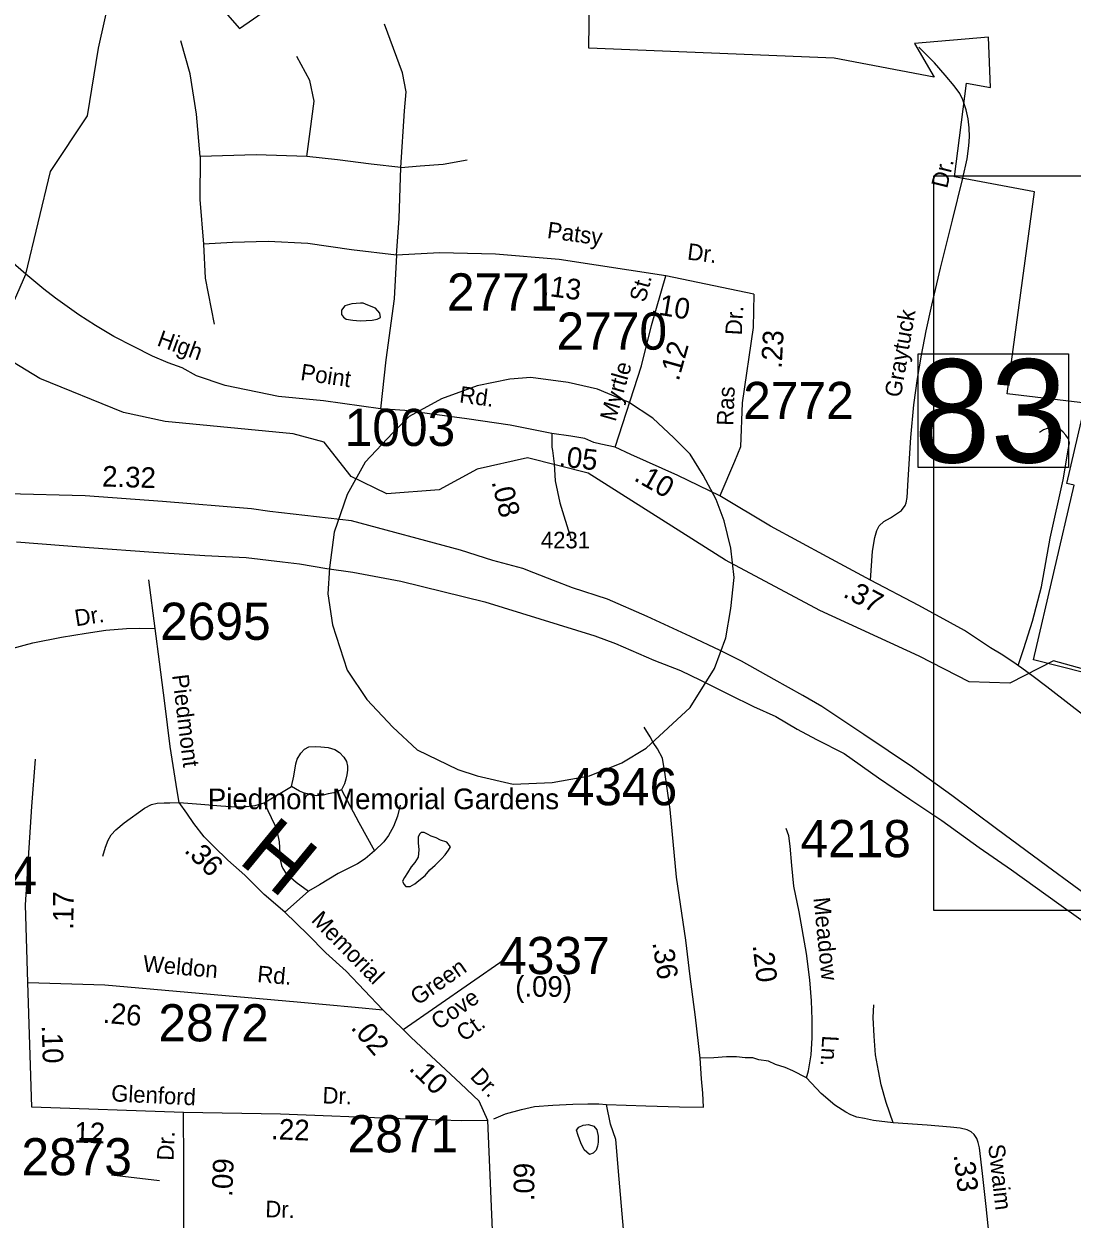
# Model space of a CAD drawing. Extents: x 1551653 to 1702041, y 811336 to 920032.
# Drawn here: x 1661225 to 1665390, y 838033 to 842781 of the extents above; entities that cross this region are included whole.
import ezdxf

# ---------------------------------------------------------------- set-up
doc = ezdxf.new("R2010")
doc.units = 0
for name, color, linetype in [('Old_Level_10', 7, 'Continuous'), ('Old_Level_11', 7, 'Continuous'), ('Old_Level_17', 7, 'Continuous'), ('Old_Level_22', 7, 'Continuous'), ('Old_Level_28', 7, 'Continuous'), ('Old_Level_3', 7, 'Continuous'), ('Old_Level_31', 7, 'Continuous'), ('Old_Level_32', 7, 'Continuous'), ('Old_Level_35', 7, 'Continuous'), ('Old_Level_49', 7, 'Continuous'), ('Old_Level_50', 7, 'Continuous'), ('Old_Level_59', 7, 'Continuous'), ('Old_Level_62', 7, 'Continuous'), ('Old_Level_8', 7, 'Continuous')]:
    doc.layers.add(name, color=color, linetype=linetype)

msp = doc.modelspace()

# ---------------------------------------------------------------- linework, layer by layer
at = {"layer": 'Old_Level_11'}
msp.add_line((1661572.418, 838208.151), (1661763.875, 838186.381), dxfattribs=at)
at = {"layer": 'Old_Level_28'}
for points in [[(1665501.856, 839280.451), (1665292.861, 839433.778), (1665089.981, 839582.977), (1664912.789, 839716.044), (1664755.598, 839828.898), (1664562.518, 839958.088), (1664395.284, 840069.141), (1664319.546, 840113.504), (1664205.96, 840176.243), (1664076.367, 840248.914), (1663992.197, 840292.047), (1663873.074, 840348.093), (1663701.788, 840427.214), (1663544.105, 840496.052), (1663404.192, 840540.605), (1663328.811, 840569.724), (1663251.34, 840601.084), (1663207.449, 840617.383), (1663087.691, 840649.57), (1662960.05, 840690.183), (1662526.826, 840806.473), (1662201.57, 840843.804), (1662129.195, 840855.242), (1661774.941, 840883.835), (1661467.537, 840906.435), (1661159.736, 840914.29)], [(1661195.036, 840723.33), (1661484.656, 840701.032), (1661739.633, 840682.483), (1661943.471, 840669.336), (1662108.45, 840661.393), (1662251.861, 840644.312), (1662319.725, 840635.93), (1662428.423, 840617.357), (1662532.379, 840602.639), (1662722.344, 840567.247), (1663056.52, 840485.49), (1663494.121, 840350.689), (1663575.948, 840320.21), (1663728.224, 840253.912), (1663834.428, 840211.934), (1663914.12, 840173.935), (1664027.987, 840116.953), (1664124.527, 840069.88), (1664212.242, 840029.959), (1664298.065, 839979.589), (1664374.54, 839938.572), (1664483.945, 839882.642), (1664621.451, 839785.798), (1664744.798, 839701.047), (1664872.143, 839616.218), (1665021.451, 839509.329), (1665148.918, 839420.694), (1665338.074, 839285.579), (1665521.108, 839154.395)]]:
    msp.add_lwpolyline(points, dxfattribs=at)
at = {"layer": 'Old_Level_3'}
for points in [[(1671676.755, 839259.117), (1664840.237, 839259.117), (1664840.237, 842177.718), (1671676.755, 842177.718), (1671676.755, 839259.117)], [(1663168.559, 839761.439), (1663323.559, 839767.897), (1663472.101, 839793.73), (1663601.267, 839845.397), (1663698.142, 839903.522), (1663872.518, 840064.98), (1663969.392, 840219.98), (1664014.601, 840342.688), (1664033.976, 840458.939), (1664046.892, 840581.647), (1664033.976, 840697.897), (1664008.142, 840807.689), (1663975.851, 840891.647), (1663924.184, 840988.522), (1663872.518, 841072.48), (1663807.934, 841137.063), (1663723.975, 841214.564), (1663627.101, 841279.147), (1663504.392, 841330.814), (1663388.142, 841356.647), (1663239.601, 841376.022), (1663155.642, 841369.564), (1663026.475, 841343.73), (1662884.392, 841292.064), (1662755.226, 841221.022), (1662690.642, 841156.438), (1662580.85, 841040.188), (1662509.809, 840911.022), (1662458.142, 840762.48), (1662438.767, 840620.397), (1662432.309, 840517.064), (1662451.684, 840394.356), (1662509.809, 840213.522), (1662587.309, 840097.272), (1662690.642, 839987.481), (1662787.517, 839897.063), (1662948.975, 839819.563), (1663026.475, 839793.73), (1663168.559, 839761.439)]]:
    msp.add_lwpolyline(points, dxfattribs=at)
at = {"layer": 'Old_Level_31'}
for p, q in [((1661232.624, 841786.544), (1661232.624, 841786.544)), ((1663302.94, 841038.191), (1663302.94, 841038.191))]:
    msp.add_line(p, q, dxfattribs=at)
msp.add_lwpolyline([(1664778.123, 841471.114), (1665376.511, 841471.114), (1665376.511, 841019.208), (1664778.123, 841019.208), (1664778.123, 841471.114)], dxfattribs=at)
at = {"layer": 'Old_Level_32'}
for p, q in [((1664125.869, 841707.133), (1663775.242, 841780.428)), ((1662731.704, 838785.922), (1663133.484, 839064.902)), ((1661255.532, 838477.377), (1661240.515, 838973.359)), ((1662731.704, 838785.922), (1662650.691, 838863.72)), ((1661858.599, 838456.385), (1661255.532, 838477.377)), ((1663090.294, 837920.428), (1663067.806, 838425.217))]:
    msp.add_line(p, q, dxfattribs=at)
for points in [[(1663322.543, 841153.828), (1663156.755, 841187.245), (1662984.384, 841212.477), (1662738.731, 841245.883), (1662641.532, 841251.738), (1662414.885, 841284.145), (1662235.853, 841301.301), (1662024.442, 841345.144), (1661910.167, 841383.269), (1661853.462, 841414.673), (1661797.641, 841434.817), (1661735.745, 841461.287), (1661660.083, 841499.643), (1661582.461, 841540.043), (1661509.299, 841583.15), (1661442.911, 841624.922), (1661387.301, 841665.273), (1661349.611, 841691.25), (1661303.725, 841727.602), (1661232.624, 841786.544), (1661102.892, 841898.773)], [(1663775.242, 841780.428), (1663351.382, 841844.839), (1663098.398, 841867.05)], [(1663573.862, 841099.558), (1663679.654, 841423.273), (1663718.482, 841582.609), (1663775.242, 841780.428)], [(1664125.869, 841707.133), (1664122.303, 841574.836), (1664079.591, 841275.597), (1664071.826, 841100.717), (1664048.529, 841042.424), (1663990.285, 840906.406)], [(1663322.543, 841153.828), (1663322.248, 841099.806), (1663325.761, 841087.087), (1663332.181, 841033.947)], [(1663573.862, 841099.558), (1663517.574, 841112.181), (1663489.68, 841118.152), (1663453.873, 841133.871), (1663398.639, 841143.402), (1663322.543, 841153.828)], [(1663990.285, 840906.406), (1663823.628, 840987.439), (1663636.713, 841070.965), (1663573.862, 841099.558)], [(1663332.181, 841033.947), (1663335.787, 840966.122), (1663354.833, 840878.435), (1663398.639, 840737.374)], [(1665657.417, 839855.601), (1665611.528, 839891.752), (1665575.682, 839920.096), (1665506.069, 839980.342), (1665390.799, 840068.93), (1665289.204, 840147.714), (1665235.867, 840188.377), (1665190.149, 840221.416), (1665154.591, 840246.83), (1665108.873, 840277.327), (1665065.695, 840302.741), (1664962.727, 840371.581), (1664781.441, 840470.715), (1664588.584, 840571.285), (1664417.18, 840664.215), (1664192.122, 840785.451), (1663990.285, 840906.406)], [(1662650.691, 838863.72), (1662505.757, 839018.546), (1662424.185, 839091.042), (1662352.614, 839163.332), (1662261.167, 839252.036), (1662179.75, 839322.328), (1662102.267, 839398.942), (1662034.655, 839459.348), (1661978.927, 839513.508), (1661941.286, 839551.894), (1661899.521, 839603.968), (1661871.762, 839646.156), (1661842.005, 839688.38), (1661834.334, 839734.361), (1661805.499, 839910.64), (1661784.58, 840082.759), (1661763.498, 840246.673), (1661746.375, 840378.894), (1661721.5, 840572.903)], [(1664334.414, 838593.751), (1664280.634, 838621.938), (1664249.904, 838634.75), (1664211.49, 838647.562), (1664183.32, 838660.375), (1664144.906, 838665.499), (1664121.858, 838673.187), (1664090.983, 838673.176), (1664056.846, 838677.27), (1664016.433, 838677.69), (1663966.932, 838673.894), (1663911.935, 838672.601), (1663893.48, 838835.11), (1663872.083, 838996.282), (1663855.133, 839140.444), (1663818.408, 839392.023), (1663792.983, 839660.562), (1663773.208, 839799.071), (1663761.908, 839864.086), (1663742.132, 839900.834), (1663725.183, 839926.274), (1663713.883, 839948.888), (1663688.935, 839987.718)], [(1661240.515, 838973.359), (1661231.473, 839281.765), (1661255.532, 839672.241), (1661270.549, 839860.113)], [(1664334.414, 838593.751), (1664342.469, 838621.64), (1664352.771, 838685.466), (1664357.151, 838753.412), (1664357.613, 838825.442), (1664354.116, 838899.553), (1664347.426, 838983.933), (1664335.327, 839087.633), (1664305.642, 839254.103), (1664283.988, 839355.212), (1664276.77, 839438.267), (1664269.553, 839514.1), (1664264.195, 839555.93), (1664254.211, 839585.167)], [(1661240.515, 838973.359), (1661546.917, 838962.969), (1661875.512, 838934.297), (1662311.157, 838895.632), (1662540.849, 838874.356), (1662650.691, 838863.72)], [(1663067.806, 838425.217), (1663034.132, 838501.564), (1662960.136, 838572.079), (1662763.942, 838754.963), (1662731.704, 838785.922)], [(1665063.996, 837929.42), (1665048.914, 838083.41), (1665033.75, 838213.587), (1665022.212, 838315.476), (1665016.457, 838337.602), (1665011.569, 838353.111), (1665001.293, 838369.328), (1664988.701, 838379.79), (1664972.658, 838387.92), (1664944.768, 838394.088), (1664906.831, 838398.261), (1664813.935, 838405.752), (1664679.066, 838415.696), (1664600.749, 838424.628), (1664564.896, 838432.316), (1664534.165, 838437.44), (1664511.116, 838447.69), (1664490.629, 838457.94), (1664447.094, 838486.127), (1664393.315, 838532.251), (1664334.414, 838593.751)], [(1661860.766, 837990.329), (1661860.766, 838254.761), (1661858.599, 838456.385)], [(1663067.806, 838425.217), (1662961.924, 838423.967), (1662720.146, 838431.28), (1662244.478, 838450.148), (1661858.599, 838456.385)]]:
    msp.add_lwpolyline(points, dxfattribs=at)
at = {"layer": 'Old_Level_35'}
for p, q in [((1662179.941, 839686.32), (1662288.329, 839751.753)), ((1662355.708, 839335.363), (1662261.167, 839252.036))]:
    msp.add_line(p, q, dxfattribs=at)
for points in [[(1662722.225, 842210.595), (1662737.697, 842436.162), (1662744.355, 842511.678), (1662728.821, 842587.194), (1662657.808, 842780.427)], [(1661925.547, 842255.015), (1661909.95, 842422.836), (1661885.54, 842582.753), (1661847.814, 842713.795)], [(1662349.406, 842255.015), (1662362.659, 842353.983), (1662378.193, 842473.92), (1662360.44, 842556.099), (1662309.399, 842651.605)], [(1664588.584, 840571.285), (1664597.341, 840687.171), (1664605.638, 840741.029), (1664613.81, 840769.08), (1664623.784, 840787.085), (1664641.953, 840804.926), (1664668.049, 840818.804), (1664712.078, 840848.525), (1664726.287, 840868.45), (1664730.697, 840878.565), (1664734.338, 840900.3), (1664738.761, 840970.251), (1664749.775, 841138.115), (1664761.031, 841268.557), (1664775.752, 841372.714), (1664791.651, 841465.841), (1664810.208, 841561.716), (1664832.688, 841663.514), (1664867.708, 841811.279), (1664914.784, 842001.026), (1664955.608, 842168.687), (1664973.167, 842244.973), (1664980.421, 842296.653), (1664982.553, 842332.627), (1664981.274, 842368.273), (1664977.008, 842404.579), (1664969.134, 842440.556), (1664955.916, 842479.247), (1664943.626, 842504.71), (1664921.825, 842534.769), (1664886.064, 842577.118), (1664843.843, 842626.403), (1664780.69, 842689.516)], [(1661925.547, 842255.015), (1661923.328, 842083.994), (1661938.862, 841906.308)], [(1662349.406, 842255.015), (1662147.463, 842261.679), (1661925.547, 842255.015)], [(1662722.225, 842210.595), (1662604.61, 842223.921), (1662471.461, 842241.69), (1662349.406, 842255.015)], [(1662722.225, 842210.595), (1662799.896, 842217.257), (1662890.882, 842223.921), (1662986.305, 842241.69)], [(1662705.606, 841862.607), (1662715.568, 842008.477), (1662722.225, 842210.595)], [(1662705.606, 841862.607), (1662526.397, 841884.118), (1662353.302, 841908.55), (1662195.742, 841917.434), (1662054.258, 841912.971), (1661938.862, 841906.308)], [(1661938.862, 841906.308), (1661945.519, 841770.824), (1661981.026, 841588.696)], [(1662705.606, 841862.607), (1662696.73, 841689.365), (1662663.443, 841447.269), (1662641.532, 841251.738)], [(1663098.398, 841867.05), (1662876.482, 841871.492), (1662705.606, 841862.607)], [(1665175.815, 840231.775), (1665198.494, 840299.855), (1665233.447, 840408.891), (1665268.4, 840544.673), (1665303.353, 840738.058), (1665354.754, 840970.532), (1665375.315, 841096.027), (1665379.426, 841116.6), (1665375.315, 841133.058), (1665365.034, 841147.459), (1665354.754, 841159.804), (1665344.474, 841168.033), (1665330.082, 841172.147), (1665311.577, 841174.204), (1665291.017, 841174.204), (1665276.624, 841168.033), (1665260.176, 841157.746)], [(1660907.702, 840219.836), (1661001.79, 840251.342), (1661125.973, 840286.64), (1661260.156, 840321.735), (1661374.289, 840345.029), (1661472.255, 840360.449), (1661550.332, 840372.07), (1661632.33, 840379.609), (1661682.386, 840381.194), (1661746.375, 840378.894)], [(1662288.329, 839751.753), (1662296.764, 839792.803), (1662304.763, 839841.667), (1662310.928, 839859.551), (1662325.022, 839883.478), (1662339.153, 839899.4), (1662357.161, 839909.239), (1662383.214, 839911.113), (1662405.183, 839909.065), (1662433.155, 839906.897), (1662459.792, 839898.15), (1662478.966, 839886.556), (1662495.403, 839868.212), (1662506.846, 839850.368), (1662510.681, 839832.281), (1662510.557, 839816.277), (1662508.388, 839798.311), (1662504.425, 839780.381), (1662498.257, 839762.497), (1662486.164, 839738.528)], [(1662486.164, 839738.528), (1662456.108, 839726.733), (1662434.018, 839722.78), (1662414.087, 839716.982), (1662388.037, 839715.109), (1662364.107, 839719.197), (1662340.022, 839725.49), (1662320.173, 839733.498), (1662288.329, 839751.753)], [(1662486.164, 839738.528), (1662555.35, 839608.056), (1662618.503, 839495.713)], [(1661538.899, 839474.22), (1661549.233, 839510.231), (1661559.204, 839538.043), (1661571.454, 839560.008), (1661589.469, 839579.85), (1661623.652, 839607.773), (1661704.062, 839665.172), (1661731.572, 839679.82), (1661754.088, 839684.965), (1661782.143, 839686.796), (1661804.964, 839687.334), (1661842.005, 839688.38)], [(1661842.005, 839688.38), (1661927.917, 839681.835), (1662007.024, 839675.224), (1662067.772, 839670.988), (1662107.421, 839672.383), (1662143.927, 839676.645), (1662179.941, 839686.32)], [(1662179.941, 839686.32), (1662221.371, 839598.029), (1662231.207, 839570.014), (1662239.042, 839532.035), (1662242.621, 839461.927), (1662248.336, 839437.997), (1662253.484, 839425.487), (1662266.135, 839407.82), (1662306.02, 839371.589), (1662355.708, 839335.363)], [(1662719.641, 839677.156), (1662709.342, 839633.141), (1662693.125, 839593.249), (1662672.987, 839557.439), (1662654.851, 839531.592), (1662618.503, 839495.713)], [(1662618.503, 839495.713), (1662580.442, 839464.07), (1662550.222, 839444.27), (1662508.158, 839422.515), (1662474.018, 839406.599), (1662435.918, 839382.958), (1662399.254, 839361.091), (1662355.708, 839335.363)], [(1664679.066, 838415.696), (1664651.474, 838495.699), (1664631.891, 838565.935), (1664620.421, 838621.998), (1664608.719, 838686.069), (1664603.217, 838760.019), (1664599.716, 838833.93), (1664601.93, 838883.913)], [(1663539.941, 838488.465), (1663695.922, 838483.494), (1663829.708, 838479.377), (1663925.962, 838477.591), (1663923.008, 838533.731), (1663917.102, 838589.87), (1663911.935, 838672.601)], [(1663092.495, 838431.491), (1663137.964, 838450.807), (1663202.156, 838468.511), (1663254.02, 838480.066), (1663326.169, 838485.604), (1663406.083, 838489.183), (1663466.149, 838490.764), (1663509.971, 838490.673), (1663539.941, 838488.465)], [(1663642.921, 837452.257), (1663633.266, 837633.032), (1663616.777, 837885.101), (1663589.907, 838191.808), (1663576.909, 838349.757), (1663555.161, 838410.312), (1663539.941, 838488.465)]]:
    msp.add_lwpolyline(points, dxfattribs=at)
at = {"layer": 'Old_Level_49'}
msp.add_lwpolyline([(1665440.403, 840203.475), (1665236.786, 840254.38), (1665398.368, 840948.173), (1665369.25, 840954.991), (1665443.274, 841274.001), (1665132.723, 841311.269), (1665240.785, 842113.74), (1664922.237, 842173.667), (1664970.219, 842545.939), (1665065.978, 842527.997), (1665057.776, 842728.743), (1664763.731, 842703.983), (1664842.164, 842570.135), (1664444.26, 842644.979), (1663469.545, 842685.272), (1663473.544, 842985.263), (1664137.502, 843086.61), (1664748.865, 843335.133), (1664611.275, 843531.265), (1664976.268, 843734.267), (1665087.201, 843784.761), (1665484.489, 844066.195)], dxfattribs=at)
at = {"layer": 'Old_Level_50'}
msp.add_line((1663323.619, 841046.413), (1663323.619, 841046.413), dxfattribs=at)
at = {"layer": 'Old_Level_59'}
for points in [[(1661099.773, 841487.061), (1661232.624, 841786.544), (1661330.108, 842195.491), (1661476.748, 842416.695), (1661520.725, 842684.611), (1661568.526, 842898.945), (1661760.093, 843058.913), (1661863.343, 843012.985), (1662080.905, 842762.888), (1662248.357, 842879.662), (1662533.38, 843060.978), (1662700.395, 843090.403), (1663467.392, 843097.785), (1663735.395, 843154.739), (1664423.345, 843495.279), (1664933.412, 843671.983), (1665235.351, 843843.099), (1665530.421, 844083.317), (1665655.4, 844074.243), (1665879.42, 843994.17), (1666088.368, 844026.056), (1666616.377, 844271.298), (1666935.438, 844474.967), (1667455.45, 844677.763)], [(1667525.27, 840566.469), (1667296.432, 840508.849), (1666687.427, 840452.306), (1666420.45, 840388.791), (1666121.026, 840130.922), (1665912.078, 840085.913), (1665316.448, 840250.924), (1665142.144, 840161.918), (1664981.426, 840167.561), (1664782.866, 840268.726), (1664388.016, 840450.299), (1664013.343, 840651.053), (1663467.392, 840996.976), (1663226.353, 841057.671), (1663026.325, 841012.508), (1662875.407, 840930.231), (1662666.356, 840914.801), (1662525.383, 840983.288), (1662418.346, 841120.058), (1662294.392, 841152.098), (1661786.375, 841201.823), (1661620.385, 841238.065), (1661288.304, 841372.785), (1661099.773, 841487.061)]]:
    msp.add_lwpolyline(points, dxfattribs=at)
at = {"layer": 'Old_Level_62'}
for points in [[(1662562.702, 841671.905), (1662528.356, 841668.675), (1662500.469, 841660.985), (1662486.73, 841643.966), (1662487.243, 841626.793), (1662494.728, 841615.72), (1662505.595, 841608.287), (1662531.227, 841604.648), (1662560.447, 841602.085), (1662608.326, 841604.391), (1662628.524, 841608.492), (1662641.75, 841614.541), (1662639.392, 841631.765), (1662621.347, 841652.117), (1662591.512, 841664.215), (1662572.545, 841671.751), (1662562.702, 841671.905)], [(1662803.741, 839568.378), (1662797.077, 839561.867), (1662790.925, 839550.897), (1662791.13, 839527.726), (1662793.591, 839500.096), (1662791.028, 839471.491), (1662778.109, 839449.55), (1662763.551, 839432.121), (1662748.89, 839408.591), (1662736.586, 839390.546), (1662729.717, 839375.167), (1662734.023, 839363.018), (1662742.738, 839354.047), (1662759.86, 839354.919), (1662778.109, 839364.607), (1662794.309, 839378.192), (1662818.812, 839397.775), (1662837.882, 839420.125), (1662859.618, 839439.708), (1662884.121, 839464.724), (1662898.167, 839480.001), (1662911.598, 839499.121), (1662919.493, 839512.296), (1662905.857, 839530.084), (1662880.636, 839538.133), (1662863.616, 839547.206), (1662843.316, 839554.639), (1662828.552, 839562.534), (1662815.326, 839568.224), (1662803.741, 839568.378)], [(1663472.108, 838289.724), (1663451.193, 838307.718), (1663438.172, 838335.707), (1663427.202, 838365.696), (1663421.153, 838385.74), (1663430.175, 838398.709), (1663447.194, 838406.706), (1663468.212, 838408.706), (1663490.153, 838401.682), (1663502.148, 838387.688), (1663506.147, 838362.672), (1663507.172, 838338.681), (1663504.096, 838322.687), (1663499.175, 838306.692), (1663487.18, 838294.953), (1663472.108, 838289.724)]]:
    msp.add_lwpolyline(points, dxfattribs=at)

# ---------------------------------------------------------------- texts
at = {"layer": 'Old_Level_10'}
for s, rotation, p in [('Dr.', 76.315419, (1664893.246, 842125.045)), ('Graytuck', 80.311644, (1664709.284, 841294.665)), ('Dr.', 8.945036, (1661431.688, 840387.684))]:
    msp.add_text(s, height=65.6167, rotation=rotation, dxfattribs=at).set_placement(p)
at = {"layer": 'Old_Level_11'}
for s, rotation, p in [('Patsy', 352.188953, (1663301.369, 841930.79)), ('Dr.', 352.758025, (1663858.442, 841845.512)), ('St.', 75.124958, (1663693.49, 841672.409)), ('Dr.', 86.761183, (1664077.267, 841543.212)), ('High', 340.156536, (1661749.955, 841504.648)), ('Point', 351.596242, (1662321.114, 841366.885)), ('Myrtle', 74.068583, (1663575.592, 841198.457)), ('Rd.', 352.408547, (1662952.651, 841277.618)), ('Ras', 87.578717, (1664043.365, 841183.917)), ('Piedmont', 276.929492, (1661813.484, 840193.633)), ('Meadow', 275.662986, (1664362.14, 839308.901)), ('Memorial', 314.435056, (1662362.9, 839217.631)), ('Weldon', 355.013153, (1661696.005, 839016.312)), ('Green', 34.774517, (1662789.613, 838879.948)), ('Rd.', 354.928144, (1662150.164, 838974.978)), ('Cove', 34.774517, (1662871.941, 838781.942)), ('Ct.', 34.774517, (1662972.263, 838735.731)), ('Ln.', 266.730333, (1664397.723, 838763.585)), ('Dr.', 313.510597, (1662994.751, 838596.134)), ('Glenford', 357.222283, (1661570.479, 838501.005)), ('Dr.', 357.728472, (1662410.373, 838492.839)), ('Dr.', 87.597094, (1661818.877, 838264.214)), ('Swaim', 276.46105, (1665056.454, 838327.158)), ('Dr.', 358.45295, (1662183.363, 838040.681))]:
    msp.add_text(s, height=65.6167, rotation=rotation, dxfattribs=at).set_placement(p)
msp.add_text('4231', height=65.6167, dxfattribs=at).set_placement((1663279.171, 840697.746))
at = {"layer": 'Old_Level_17'}
for s, rotation, p in [('.13', 352.188953, (1663282.261, 841703.721)), ('.10', 350.625533, (1663713.727, 841631.152)), ('.23', 86.761183, (1664235.752, 841410.102)), ('.12', 74.308519, (1663826.38, 841359.265)), ('.05', 353.531036, (1663348.183, 841024.212)), ('2.32', 358.179286, (1661534.456, 840943.64)), ('.10', 330.539014, (1663644.844, 840969.856)), ('.08', 283.672025, (1663082.569, 840962.224)), ('.37', 332.458981, (1664475.755, 840507.379)), ('.36', 315.323261, (1661858.251, 839494.811)), ('.17', 89.348883, (1661420.987, 839181.855)), ('.36', 278.685158, (1663721.952, 839131.314)), ('.20', 276.655142, (1664120.292, 839120.683)), ('(.09)', 359.878992, (1663177.038, 838916.298)), ('.26', 355.013125, (1661536.74, 838813.163)), ('.02', 310.686431, (1662520.838, 838791.834)), ('.10', 271.734256, (1661295.433, 838802.397)), ('.10', 315.317494, (1662751.646, 838628.244)), ('.22', 357.728472, (1662206.066, 838350.624)), ('.12', 358.006372, (1661393.427, 838338.329)), ('.09', 87.597094, (1662052.458, 838120.402)), ('.09', 89.659036, (1663252.613, 838103.769)), ('.33', 276.644311, (1664919.304, 838288.175))]:
    msp.add_text(s, height=82.0208, rotation=rotation, dxfattribs=at).set_placement(p)
at = {"layer": 'Old_Level_22'}
msp.add_text('Piedmont Memorial Gardens', height=82.02083, dxfattribs=at).set_placement((1661955.626, 839661.344))
msp.add_text('H', height=246.062, rotation=320.577933, dxfattribs=at).set_placement((1662070.838, 839453.221))
at = {"layer": 'Old_Level_31'}
msp.add_text('83', height=410.1042, dxfattribs=at).set_placement((1664760.78, 841038.78))
at = {"layer": 'Old_Level_8'}
for s, p in [('2771', (1662905.875, 841642.682)), ('2770', (1663341.344, 841487.119)), ('2772', (1664082.947, 841211.464)), ('1003', (1662499.489, 841104.426)), ('2695', (1661766.173, 840334.262)), ('4346', (1663381.792, 839676.979)), ('4218', (1664310.361, 839470.791)), ('2874', (1660838.213, 839325.016)), ('4337', (1663113.338, 839006.272)), ('2872', (1661758.925, 838739.042)), ('2871', (1662511.23, 838298.055)), ('2873', (1661214.828, 838206.931))]:
    msp.add_text(s, height=147.6375, dxfattribs=at).set_placement(p)

doc.saveas('drawing.dxf')
